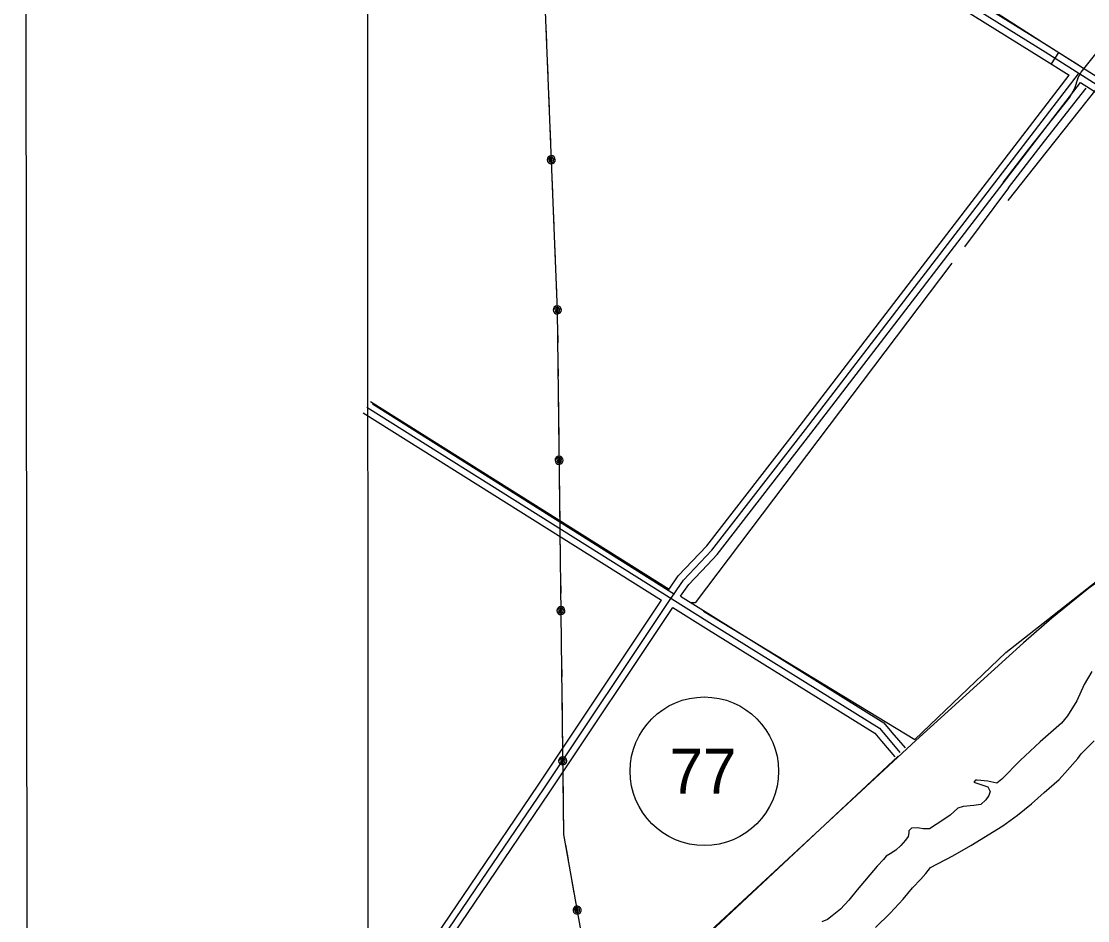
# Model space of a CAD drawing. Extents: x 3297772 to 3335630, y 634068 to 659439.
# Drawn here: x 3301106 to 3303476, y 646012 to 648010 of the extents above; entities that cross this region are included whole.
import ezdxf

# ---------------------------------------------------------------- set-up
doc = ezdxf.new("R2010")
doc.units = 0
for name, color, linetype in [('V-ANNO-SYMB', 7, 'Continuous'), ('V-DTCH-CNTR', 7, 'Continuous'), ('V-GRID-FRAM', 7, 'Continuous'), ('V-ROAD-CNTR', 7, 'Continuous'), ('V-ROAD-IDEN', 7, 'Continuous'), ('V-TOPO-SHOR', 7, 'Continuous'), ('V-UTIL-LINE', 7, 'Continuous')]:
    doc.layers.add(name, color=color, linetype=linetype)

msp = doc.modelspace()

# ---------------------------------------------------------------- linework, layer by layer
at = {"layer": 'V-ANNO-SYMB'}
msp.add_lwpolyline([(3301129, 635279.1), (3334212.2, 635312.8), (3334188.9, 658229.3), (3301105.7, 658195.7), (3301129, 635279.1)], dxfattribs=at)
at = {"layer": 'V-DTCH-CNTR'}
for points in [[(3303454.1, 647883.9), (3303462, 647897.1), (3303494.3, 647938.3), (3303632.1, 648113.2), (3303668.4, 648167.6), (3303685.8, 648201.1), (3303743.4, 648290.6), (3303858.6, 648468.7), (3303949.3, 648601.7), (3304004.2, 648676.5)], [(3303454.1, 647883.9), (3303447, 647861.3), (3303436.7, 647842.6), (3303346.9, 647729.1), (3303287.8, 647652.2)], [(3303299.3, 647612.3), (3303386.7, 647722.6), (3303495.1, 647858.7)]]:
    msp.add_lwpolyline(points, dxfattribs=at)
at = {"layer": 'V-GRID-FRAM'}
msp.add_lwpolyline([(3301870.2, 657630.6), (3333425.5, 657662.7), (3333452, 639478.7), (3301880.8, 639446.5), (3301870.2, 657630.6)], dxfattribs=at)
at = {"layer": 'V-ROAD-CNTR'}
msp.add_line((3303411.5, 647941), (3303395.4, 647915.6), dxfattribs=at)
for points in [[(3301873, 648875.8), (3302183.9, 648686.1), (3303381.6, 647942.1), (3304046.5, 647520.8), (3304139.8, 647463.5), (3304177.5, 647439.3), (3304212.9, 647409.9), (3304250.3, 647380.5), (3304296.6, 647339.9)], [(3302008.8, 648810.5), (3302191.8, 648698.8), (3303389.6, 647954.8), (3304054.4, 647533.5), (3304147.7, 647476.2), (3304186.4, 647451.5), (3304222.4, 647421.6), (3304259.8, 647392), (3304306.5, 647351.2)], [(3301992.5, 648785.3), (3302176, 648673.3), (3303373.6, 647929.4), (3303434.8, 647890.7)], [(3301874.8, 645726.2), (3302116.3, 646082.5), (3302267, 646304.7), (3302546.5, 646723.7), (3302577.8, 646768.4), (3302641, 646835.2), (3302848.9, 647103.2), (3303455.9, 647893.6)], [(3302613.5, 646827.9), (3302629.6, 646845), (3302837, 647112.4), (3303434.8, 647890.7)], [(3302631.1, 646803), (3302652.4, 646825.4), (3302860.7, 647094.1), (3303460.2, 647874.6)], [(3303460.2, 647874.6), (3304038.5, 647508.1), (3304131.8, 647450.8), (3304168.6, 647427.2), (3304203.5, 647398.2), (3304240.7, 647368.9), (3304286.7, 647328.6)], [(3301874, 647153.1), (3302635.7, 646674.8), (3303013.2, 646440), (3303029.4, 646420.5), (3303058.9, 646386)], [(3301882, 647165.8), (3302545.8, 646748.9)], [(3301866, 647140.4), (3302528.8, 646724.2)], [(3302545.8, 646748.9), (3302566.1, 646777.9), (3302613.5, 646827.9)], [(3303560.4, 646808.4), (3303479, 646750.8), (3303396.4, 646683.8), (3303333.8, 646629.1), (3303094.3, 646412.5), (3302446.3, 645812.7), (3302399, 645765.7), (3302373.9, 645736), (3302347.5, 645702.6), (3302324.2, 645672.5), (3302308.6, 645636.7), (3302272.6, 645537.8), (3302035.2, 644725.6), (3301883.6, 644200), (3301875.7, 644178.3)], [(3302571.2, 646732.9), (3302589.4, 646758.9), (3302631.1, 646803)], [(3301862.4, 645734.6), (3302103.9, 646090.9), (3302254.5, 646313.1), (3302528.8, 646724.2)], [(3302571.2, 646732.9), (3302643.6, 646687.5), (3303023.1, 646451.4), (3303040.9, 646430.2), (3303070.3, 646395.8)], [(3301887.3, 645717.8), (3302128.7, 646074.1), (3302279.4, 646296.4), (3302554.2, 646708.2)], [(3302554.2, 646708.2), (3302627.7, 646662), (3303003.2, 646428.5), (3303017.9, 646410.8), (3303047.5, 646376.3)]]:
    msp.add_lwpolyline(points, dxfattribs=at)
at = {"layer": 'V-ROAD-IDEN'}
msp.add_circle((3302624, 646344), 165, dxfattribs=at)
at = {"layer": 'V-TOPO-SHOR'}
for p, q in [((3303299.9, 647640), (3303202.1, 647509.5)), ((3302558, 646736.6), (3301886.3, 647159.9))]:
    msp.add_line(p, q, dxfattribs=at)
for points in [[(3303457.9, 647911.6), (3303386.3, 647956.6), (3303201.2, 648075.7), (3303037, 648176)], [(3303299.9, 647640), (3303380.3, 647744.2), (3303473.2, 647861.5)], [(3303174.5, 647472.7), (3302604, 646718.2), (3302594.8, 646718.2)], [(3302622.5, 646699.8), (3303091.7, 646414.6), (3303294.2, 646607.8), (3303505.8, 646773.4), (3303726.6, 646929.8), (3303883.1, 647021.9)], [(3303485.7, 646565.8), (3303468.4, 646537.1), (3303452.3, 646500.2), (3303431.6, 646466.9), (3303417.8, 646450.8), (3303370.6, 646409.4), (3303325.8, 646368), (3303285.5, 646326.6), (3303274, 646317.4), (3303254.5, 646322), (3303230.3, 646324.3), (3303226.9, 646324.3), (3303223.4, 646319.7), (3303240.7, 646313.9), (3303254.5, 646309.3), (3303256.8, 646304.7), (3303259.1, 646299), (3303256.8, 646289.8), (3303249.9, 646280.6), (3303238.4, 646270.2), (3303223.4, 646267.9), (3303199.3, 646265.6), (3303187.8, 646262.2), (3303170.5, 646246.1), (3303154.4, 646235.7), (3303139.5, 646225.4), (3303124.5, 646216.1), (3303110.7, 646216.1), (3303102.7, 646217.3), (3303096.9, 646218.4), (3303084.3, 646217.3), (3303078.5, 646211.5), (3303078.5, 646206.9), (3303077.3, 646198.9), (3303071.6, 646190.8), (3303061.2, 646179.3), (3303049.7, 646169), (3303037.1, 646160.9), (3303027.9, 646155.2), (3303022.1, 646148.3), (3303008.3, 646133.3), (3302963.5, 646080.4), (3302945.1, 646057.4), (3302926.7, 646037.9), (3302908.3, 646022.9), (3302897.9, 646014.9), (3302885.3, 646009.1)], [(3303004.9, 645996.5), (3303037.1, 646028.7), (3303065.8, 646059.7), (3303086.6, 646085), (3303105, 646104.6), (3303116.5, 646117.2), (3303126.8, 646129.9), (3303176.3, 646156.3), (3303216.5, 646179.3), (3303287.8, 646223.1), (3303320, 646246.1), (3303351.1, 646271.4), (3303379.8, 646296.7), (3303413.2, 646325.4), (3303431.6, 646346.1), (3303454.6, 646372.6), (3303461.5, 646382.9), (3303490.3, 646411.7)], [(3301886.3, 645982.1), (3302337.2, 645706), (3303054.9, 646377.8)]]:
    msp.add_lwpolyline(points, dxfattribs=at)
at = {"layer": 'V-UTIL-LINE'}
for points in [[(3302251.2, 648512.7), (3302297.2, 647367.9)], [(3302271.9, 647997.4), (3302273.3, 647963.5)], [(3302274.9, 647923.5), (3302276.3, 647889.5)], [(3302277.9, 647849.6), (3302279.2, 647815.6)], [(3302280.8, 647775.6), (3302282.2, 647741.6)], [(3302280.7, 647707.9), (3302274.8, 647702.3)], [(3302275.3, 647705.8), (3302274.8, 647702.3)], [(3302274.8, 647702.3), (3302275.6, 647698.9)], [(3302277.1, 647708.8), (3302275.3, 647705.8)], [(3302275.6, 647698.9), (3302277.7, 647696.1)], [(3302280, 647710.8), (3302277.1, 647708.8)], [(3302277.7, 647696.1), (3302280.7, 647694.2)], [(3302282, 647704.9), (3302278.7, 647701.5)], [(3302278.7, 647701.5), (3302280.7, 647697.7)], [(3302283.4, 647711.7), (3302280, 647710.8)], [(3302286.2, 647707.8), (3302280.7, 647707.9)], [(3302280.7, 647697.7), (3302285.4, 647696.6)], [(3302280.7, 647694.2), (3302284.1, 647693.7)], [(3302283.8, 647702.7), (3302281.5, 647700.9)], [(3302281.5, 647700.9), (3302283.7, 647700.2)], [(3302285.4, 647704.8), (3302282, 647704.9)], [(3302286.9, 647711.1), (3302283.4, 647711.7)], [(3302283.7, 647700.2), (3302285.8, 647701.9)], [(3302284.1, 647693.7), (3302287.5, 647694.5)], [(3302285.8, 647701.9), (3302285.4, 647704.8)], [(3302285.4, 647696.6), (3302288.7, 647699.8)], [(3302289.5, 647704.2), (3302286.2, 647707.8)], [(3302289.9, 647709.3), (3302286.9, 647711.1)], [(3302287.5, 647694.5), (3302290.4, 647696.6)], [(3302288.7, 647699.8), (3302289.5, 647704.2)], [(3302291.9, 647706.5), (3302289.9, 647709.3)], [(3302290.4, 647696.6), (3302292.2, 647699.6)], [(3302292.8, 647703), (3302291.9, 647706.5)], [(3302292.2, 647699.6), (3302292.8, 647703)], [(3302285.3, 647663.7), (3302286.7, 647629.7)], [(3302288.3, 647589.8), (3302289.7, 647555.8)], [(3302291.3, 647515.8), (3302292.6, 647481.9)], [(3302294.2, 647441.9), (3302295.6, 647407.9)], [(3302294.1, 647374.2), (3302288.2, 647368.6)], [(3302288.7, 647372.1), (3302288.2, 647368.6)], [(3302288.2, 647368.6), (3302289, 647365.2)], [(3302290.6, 647375.1), (3302288.7, 647372.1)], [(3302289, 647365.2), (3302291.1, 647362.3)], [(3302293.4, 647377.1), (3302290.6, 647375.1)], [(3302291.1, 647362.3), (3302294.1, 647360.5)], [(3302295.4, 647371.1), (3302292.1, 647367.8)], [(3302292.1, 647367.8), (3302294.1, 647364)], [(3302296.8, 647377.9), (3302293.4, 647377.1)], [(3302299.6, 647374), (3302294.1, 647374.2)], [(3302294.1, 647364), (3302298.8, 647362.8)], [(3302294.1, 647360.5), (3302297.5, 647360)], [(3302297.2, 647369), (3302294.9, 647367.2)], [(3302294.9, 647367.2), (3302297.1, 647366.5)], [(3302298.8, 647371.1), (3302295.4, 647371.1)], [(3302300.3, 647377.4), (3302296.8, 647377.9)], [(3302297.1, 647366.5), (3302299.2, 647368.2)], [(3302297.2, 647367.9), (3302311.2, 646203.5)], [(3302297.5, 647360), (3302300.9, 647360.8)], [(3302299.2, 647368.2), (3302298.8, 647371.1)], [(3302298.8, 647362.8), (3302302.1, 647366.1)], [(3302302.9, 647370.5), (3302299.6, 647374)], [(3302303.3, 647375.6), (3302300.3, 647377.4)], [(3302300.9, 647360.8), (3302303.8, 647362.8)], [(3302302.1, 647366.1), (3302302.9, 647370.5)], [(3302305.3, 647372.7), (3302303.3, 647375.6)], [(3302303.8, 647362.8), (3302305.6, 647365.8)], [(3302306.2, 647369.3), (3302305.3, 647372.7)], [(3302305.6, 647365.8), (3302306.2, 647369.3)], [(3302297.7, 647330), (3302298.1, 647296)], [(3302298.6, 647256), (3302299, 647222)], [(3302299.4, 647182), (3302299.8, 647148)], [(3302300.3, 647108), (3302300.7, 647074)], [(3302298.3, 647040.3), (3302292.2, 647034.9)], [(3302292.8, 647038.3), (3302292.2, 647034.9)], [(3302292.2, 647034.9), (3302292.9, 647031.4)], [(3302294.8, 647041.3), (3302292.8, 647038.3)], [(3302292.9, 647031.4), (3302294.9, 647028.5)], [(3302297.7, 647043.2), (3302294.8, 647041.3)], [(3302294.9, 647028.5), (3302297.9, 647026.6)], [(3302299.5, 647037.2), (3302296.1, 647033.9)], [(3302296.1, 647033.9), (3302298, 647030.1)], [(3302301.1, 647044), (3302297.7, 647043.2)], [(3302298, 647030.1), (3302302.7, 647028.8)], [(3302303.8, 647040), (3302298.3, 647040.3)], [(3302301.2, 647035), (3302298.9, 647033.3)], [(3302298.9, 647033.3), (3302301.1, 647032.5)], [(3302302.9, 647037.1), (3302299.5, 647037.2)], [(3302304.5, 647043.3), (3302301.1, 647044)], [(3302301.1, 647032.5), (3302303.2, 647034.2)], [(3302302.7, 647028.8), (3302306, 647031.9)], [(3302303.2, 647034.2), (3302302.9, 647037.1)], [(3302306.9, 647036.3), (3302303.8, 647040)], [(3302307.5, 647041.4), (3302304.5, 647043.3)], [(3302304.7, 647026.7), (3302307.6, 647028.7)], [(3302306, 647031.9), (3302306.9, 647036.3)], [(3302309.5, 647038.5), (3302307.5, 647041.4)], [(3302307.6, 647028.7), (3302309.6, 647031.6)], [(3302310.2, 647035.1), (3302309.5, 647038.5)], [(3302309.6, 647031.6), (3302310.2, 647035.1)], [(3302297.9, 647026.6), (3302301.3, 647026)], [(3302301.3, 647026), (3302304.7, 647026.7)], [(3302301.7, 646996), (3302302.1, 646962)], [(3302302.6, 646922), (3302303, 646888)], [(3302303.4, 646848), (3302303.9, 646814)], [(3302304.3, 646774), (3302304.7, 646740)], [(3302302.3, 646706.3), (3302296.2, 646700.9)], [(3302296.9, 646704.3), (3302296.2, 646700.9)], [(3302296.2, 646700.9), (3302296.9, 646697.5)], [(3302298.8, 646707.3), (3302296.9, 646704.3)], [(3302296.9, 646697.5), (3302298.9, 646694.6)], [(3302301.7, 646709.3), (3302298.8, 646707.3)], [(3302303.5, 646703.2), (3302300.1, 646700)], [(3302300.1, 646700), (3302302, 646696.1)], [(3302305.1, 646710), (3302301.7, 646709.3)], [(3302302, 646696.1), (3302306.7, 646694.9)], [(3302307.8, 646706), (3302302.3, 646706.3)], [(3302305.2, 646701), (3302302.9, 646699.3)], [(3302302.9, 646699.3), (3302305.1, 646698.6)], [(3302306.9, 646703.1), (3302303.5, 646703.2)], [(3302308.6, 646709.4), (3302305.1, 646710)], [(3302305.1, 646698.6), (3302307.3, 646700.2)], [(3302306.7, 646694.9), (3302310, 646698)], [(3302307.3, 646700.2), (3302306.9, 646703.1)], [(3302310.9, 646702.3), (3302307.8, 646706)], [(3302311.5, 646707.4), (3302308.6, 646709.4)], [(3302310, 646698), (3302310.9, 646702.3)], [(3302313.5, 646704.5), (3302311.5, 646707.4)], [(3302311.7, 646694.7), (3302313.6, 646697.7)], [(3302314.2, 646701.1), (3302313.5, 646704.5)], [(3302313.6, 646697.7), (3302314.2, 646701.1)], [(3302298.9, 646694.6), (3302301.9, 646692.6)], [(3302301.9, 646692.6), (3302305.3, 646692)], [(3302305.3, 646692), (3302308.8, 646692.7)], [(3302308.8, 646692.7), (3302311.7, 646694.7)], [(3302305.7, 646662), (3302306.1, 646628)], [(3302306.6, 646588), (3302307, 646554)], [(3302307.5, 646514), (3302307.9, 646480)], [(3302308.3, 646440), (3302308.8, 646406)], [(3302306.3, 646372.3), (3302300.2, 646366.9)], [(3302300.9, 646370.4), (3302300.2, 646366.9)], [(3302300.2, 646366.9), (3302300.9, 646363.5)], [(3302302.8, 646373.3), (3302300.9, 646370.4)], [(3302300.9, 646363.5), (3302302.9, 646360.6)], [(3302305.7, 646375.3), (3302302.8, 646373.3)], [(3302307.5, 646369.3), (3302304.2, 646366)], [(3302304.2, 646366), (3302306, 646362.1)], [(3302309.1, 646376), (3302305.7, 646375.3)], [(3302311.8, 646372.1), (3302306.3, 646372.3)], [(3302309.2, 646367), (3302306.9, 646365.4)], [(3302306.9, 646365.4), (3302309.1, 646364.6)], [(3302310.9, 646369.1), (3302307.5, 646369.3)], [(3302312.6, 646375.4), (3302309.1, 646376)], [(3302309.1, 646364.6), (3302311.3, 646366.2)], [(3302310.7, 646360.9), (3302314, 646364)], [(3302311.3, 646366.2), (3302310.9, 646369.1)], [(3302315, 646368.4), (3302311.8, 646372.1)], [(3302315.5, 646373.5), (3302312.6, 646375.4)], [(3302314, 646364), (3302315, 646368.4)], [(3302317.5, 646370.6), (3302315.5, 646373.5)], [(3302315.7, 646360.7), (3302317.6, 646363.7)], [(3302318.2, 646367.1), (3302317.5, 646370.6)], [(3302317.6, 646363.7), (3302318.2, 646367.1)], [(3302302.9, 646360.6), (3302305.9, 646358.7)], [(3302305.9, 646358.7), (3302309.3, 646358)], [(3302306, 646362.1), (3302310.7, 646360.9)], [(3302309.3, 646358), (3302312.8, 646358.8)], [(3302312.8, 646358.8), (3302315.7, 646360.7)], [(3302309.7, 646328), (3302310.1, 646294)], [(3302310.6, 646254), (3302311, 646220)], [(3302311.2, 646203.5), (3302569.4, 644756.5)], [(3302315.3, 646180.4), (3302321.3, 646146.9)], [(3302328.3, 646107.6), (3302334.3, 646074.1)], [(3302333.7, 646040.8), (3302332.3, 646037.6)], [(3302337.4, 646040.4), (3302332.3, 646034.1)], [(3302332.3, 646037.6), (3302332.3, 646034.1)], [(3302332.3, 646034.1), (3302333.5, 646030.8)], [(3302336.3, 646043.3), (3302333.7, 646040.8)], [(3302339.5, 646044.5), (3302336.3, 646043.3)], [(3302339.1, 646037.6), (3302336.3, 646033.8)], [(3302336.3, 646033.8), (3302338.7, 646030.3)], [(3302342.9, 646041.1), (3302337.4, 646040.4)], [(3302342.4, 646038), (3302339.1, 646037.6)], [(3302341.1, 646035.7), (3302339.1, 646033.7)], [(3302339.1, 646033.7), (3302341.4, 646033.2)], [(3302343.1, 646044.5), (3302339.5, 646044.5)], [(3302341.4, 646033.2), (3302343.3, 646035.2)], [(3302343.3, 646035.2), (3302342.4, 646038)], [(3302346.6, 646038), (3302342.9, 646041.1)], [(3302346.3, 646043.1), (3302343.1, 646044.5)], [(3302343.6, 646029.9), (3302346.4, 646033.5)], [(3302348.7, 646040.5), (3302346.3, 646043.1)], [(3302346.4, 646033.5), (3302346.6, 646038)], [(3302348.5, 646030.5), (3302349.9, 646033.8)], [(3302350, 646037.3), (3302348.7, 646040.5)], [(3302349.9, 646033.8), (3302350, 646037.3)], [(3302333.5, 646030.8), (3302336, 646028.3)], [(3302336, 646028.3), (3302339.2, 646026.9)], [(3302338.7, 646030.3), (3302343.6, 646029.9)], [(3302339.2, 646026.9), (3302342.7, 646026.8)], [(3302342.7, 646026.8), (3302346, 646028.1)], [(3302346, 646028.1), (3302348.5, 646030.5)]]:
    msp.add_lwpolyline(points, dxfattribs=at)

# ---------------------------------------------------------------- texts
at = {"layer": 'V-ROAD-IDEN'}
msp.add_text('77', height=100, dxfattribs=at).set_placement((3302546.5, 646294))

doc.saveas('drawing.dxf')
